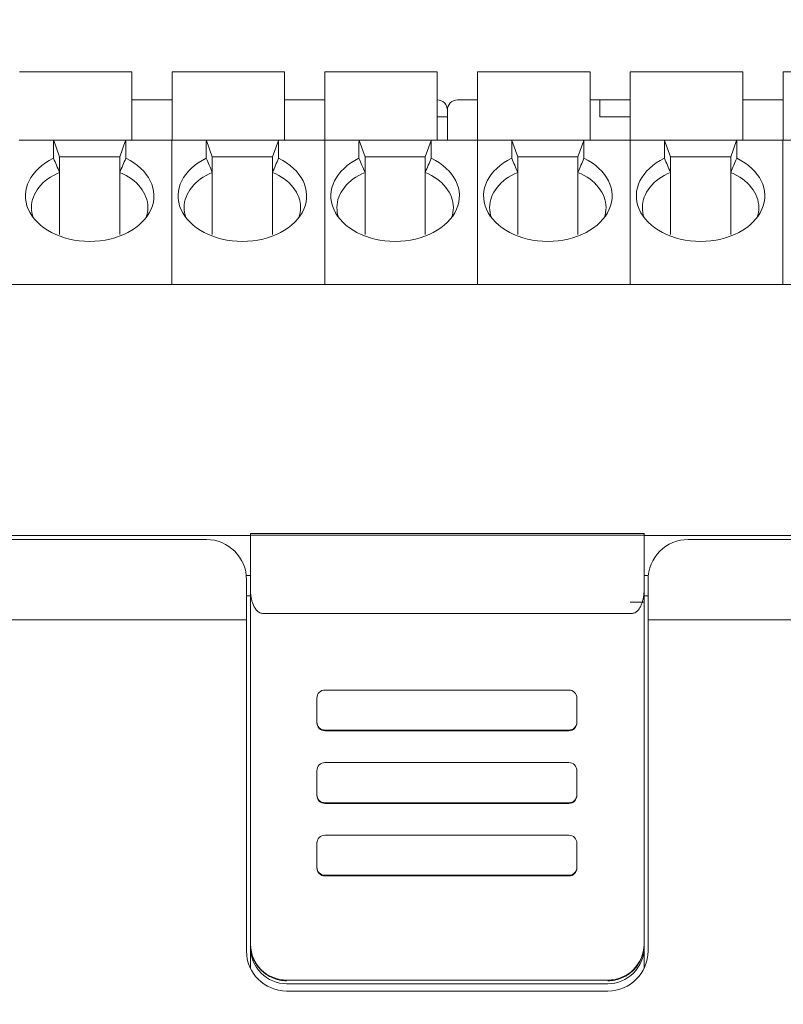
# Model space of a CAD drawing. Header units: millimetres. Extents: x -1114 to 1396, y -630 to 631.
# Tile 412 of 656: x 9 to 28, y 543 to 568. Entities that reach past the tile are written whole.
import ezdxf

# ---------------------------------------------------------------- set-up
doc = ezdxf.new("R2010")
doc.units = ezdxf.units.MM
doc.header["$MEASUREMENT"] = 0

msp = doc.modelspace()

# ---------------------------------------------------------------- linework, layer by layer
at = {"lineweight": 18}
for points, knots in [([(1038.9843, -629.7647), (1038.9843, -629.7647), (-1111.4882, -629.7647), (-1111.4882, -629.7647), (-1111.4882, -629.7647), (-1111.4882, -629.7647), (-1111.4882, 630.7883), (-1111.4882, 630.7883), (-1111.4882, 630.7883), (-1111.4882, 630.7883), (1038.9843, 630.7883), (1038.9843, 630.7883)], [0, 0, 0, 0, 0.3333333, 0.3333333, 0.3333333, 0.3333333, 0.6666667, 0.6666667, 0.6666667, 0.6666667, 1, 1, 1, 1]), ([(19.3614, 565.6826), (19.3614, 565.7489), (19.3351, 565.8125), (19.2882, 565.8594), (19.2882, 565.8594), (19.2413, 565.9063), (19.1777, 565.9326), (19.1114, 565.9326)], [0, 0, 0, 0, 0.5, 0.5, 0.5, 0.5, 1, 1, 1, 1]), ([(19.6114, 565.9326), (19.5451, 565.9326), (19.4815, 565.9063), (19.4346, 565.8594), (19.4346, 565.8594), (19.3878, 565.8125), (19.3614, 565.7489), (19.3614, 565.6826)], [0, 0, 0, 0, 0.5, 0.5, 0.5, 0.5, 1, 1, 1, 1]), ([(9.5538, 564.4793), (8.9731, 564.2), (8.7179, 563.6855), (8.9246, 563.2109), (8.9246, 563.2109), (9.1313, 562.7363), (9.7515, 562.4125), (10.4538, 562.4125)], [0, 0, 0, 0, 0.5, 0.5, 0.5, 0.5, 1, 1, 1, 1]), ([(10.4538, 562.4125), (11.156, 562.4125), (11.7762, 562.7363), (11.9829, 563.2109), (11.9829, 563.2109), (12.1896, 563.6855), (11.9344, 564.2), (11.3538, 564.4793)], [0, 0, 0, 0, 0.5, 0.5, 0.5, 0.5, 1, 1, 1, 1]), ([(13.357, 564.4793), (12.7764, 564.2), (12.5212, 563.6855), (12.7279, 563.2109), (12.7279, 563.2109), (12.9345, 562.7363), (13.5547, 562.4125), (14.257, 562.4125)], [0, 0, 0, 0, 0.5, 0.5, 0.5, 0.5, 1, 1, 1, 1]), ([(14.257, 562.4125), (14.9593, 562.4125), (15.5795, 562.7363), (15.7862, 563.2109), (15.7862, 563.2109), (15.9928, 563.6855), (15.7377, 564.2), (15.157, 564.4793)], [0, 0, 0, 0, 0.5, 0.5, 0.5, 0.5, 1, 1, 1, 1]), ([(17.1603, 564.4793), (16.5796, 564.2), (16.3244, 563.6855), (16.5311, 563.2109), (16.5311, 563.2109), (16.7378, 562.7363), (17.358, 562.4125), (18.0603, 562.4125)], [0, 0, 0, 0, 0.5, 0.5, 0.5, 0.5, 1, 1, 1, 1]), ([(18.0603, 562.4125), (18.7626, 562.4125), (19.3827, 562.7363), (19.5894, 563.2109), (19.5894, 563.2109), (19.7961, 563.6855), (19.5409, 564.2), (18.9603, 564.4793)], [0, 0, 0, 0, 0.5, 0.5, 0.5, 0.5, 1, 1, 1, 1]), ([(20.9635, 564.4793), (20.3829, 564.2), (20.1277, 563.6855), (20.3344, 563.2109), (20.3344, 563.2109), (20.541, 562.7363), (21.1612, 562.4125), (21.8635, 562.4125)], [0, 0, 0, 0, 0.5, 0.5, 0.5, 0.5, 1, 1, 1, 1]), ([(21.8635, 562.4125), (22.5658, 562.4125), (23.186, 562.7363), (23.3927, 563.2109), (23.3927, 563.2109), (23.5993, 563.6855), (23.3442, 564.2), (22.7635, 564.4793)], [0, 0, 0, 0, 0.5, 0.5, 0.5, 0.5, 1, 1, 1, 1]), ([(24.7668, 564.4793), (24.1861, 564.2), (23.931, 563.6855), (24.1376, 563.2109), (24.1376, 563.2109), (24.3443, 562.7363), (24.9645, 562.4125), (25.6668, 562.4125)], [0, 0, 0, 0, 0.5, 0.5, 0.5, 0.5, 1, 1, 1, 1]), ([(25.6668, 562.4125), (26.3691, 562.4125), (26.9893, 562.7363), (27.1959, 563.2109), (27.1959, 563.2109), (27.4026, 563.6855), (27.1474, 564.2), (26.5668, 564.4793)], [0, 0, 0, 0, 0.5, 0.5, 0.5, 0.5, 1, 1, 1, 1]), ([(25.359, 554.9907), (25.0938, 554.9907), (24.8394, 554.8854), (24.6519, 554.6978), (24.6519, 554.6978), (24.4643, 554.5103), (24.359, 554.2559), (24.359, 553.9907)], [0, 0, 0, 0, 0.5, 0.5, 0.5, 0.5, 1, 1, 1, 1]), ([(14.459, 553.7354), (14.4596, 553.7053), (14.4602, 553.6751), (14.4624, 553.645), (14.4624, 553.645), (14.4645, 553.6162), (14.468, 553.5875), (14.4727, 553.5589), (14.4727, 553.5589), (14.4772, 553.5314), (14.4829, 553.504), (14.4898, 553.4769), (14.4898, 553.4769), (14.4965, 553.4508), (14.5045, 553.4249), (14.5138, 553.3992), (14.5138, 553.3992), (14.5337, 553.3442), (14.5598, 553.2903), (14.5979, 553.2432), (14.5979, 553.2432), (14.608, 553.2307), (14.619, 553.2187), (14.631, 553.2077), (14.631, 553.2077), (14.6419, 553.1978), (14.6536, 553.1887), (14.6663, 553.1805), (14.6663, 553.1805), (14.6803, 553.1715), (14.6957, 553.1637), (14.712, 553.1591), (14.712, 553.1591), (14.7271, 553.1549), (14.743, 553.1535), (14.759, 553.152)], [0, 0, 0, 0, 0.1111111, 0.1111111, 0.1111111, 0.1111111, 0.2222222, 0.2222222, 0.2222222, 0.2222222, 0.3333333, 0.3333333, 0.3333333, 0.3333333, 0.4444444, 0.4444444, 0.4444444, 0.4444444, 0.5555556, 0.5555556, 0.5555556, 0.5555556, 0.6666667, 0.6666667, 0.6666667, 0.6666667, 0.7777778, 0.7777778, 0.7777778, 0.7777778, 0.8888889, 0.8888889, 0.8888889, 0.8888889, 1, 1, 1, 1]), ([(23.959, 553.1519), (23.9758, 553.1519), (23.9921, 553.1546), (24.0078, 553.1597), (24.0078, 553.1597), (24.0236, 553.1647), (24.038, 553.1718), (24.0514, 553.1803), (24.0514, 553.1803), (24.0582, 553.1845), (24.0647, 553.1892), (24.0708, 553.194), (24.0708, 553.194), (24.077, 553.1988), (24.0829, 553.2039), (24.0885, 553.2091), (24.0885, 553.2091), (24.0998, 553.2196), (24.1101, 553.2308), (24.1196, 553.2426), (24.1196, 553.2426), (24.1292, 553.2544), (24.138, 553.2667), (24.146, 553.2792), (24.146, 553.2792), (24.1541, 553.2917), (24.1615, 553.3045), (24.1683, 553.3175), (24.1683, 553.3175), (24.182, 553.3435), (24.1936, 553.3703), (24.2036, 553.3977), (24.2036, 553.3977), (24.2137, 553.4252), (24.222, 553.4529), (24.2289, 553.4807), (24.2289, 553.4807), (24.2358, 553.5086), (24.2414, 553.5366), (24.2459, 553.5648), (24.2459, 553.5648), (24.2547, 553.6211), (24.259, 553.678), (24.259, 553.7354)], [0, 0, 0, 0, 0.0909091, 0.0909091, 0.0909091, 0.0909091, 0.1818182, 0.1818182, 0.1818182, 0.1818182, 0.2727273, 0.2727273, 0.2727273, 0.2727273, 0.3636364, 0.3636364, 0.3636364, 0.3636364, 0.4545455, 0.4545455, 0.4545455, 0.4545455, 0.5454545, 0.5454545, 0.5454545, 0.5454545, 0.6363636, 0.6363636, 0.6363636, 0.6363636, 0.7272727, 0.7272727, 0.7272727, 0.7272727, 0.8181818, 0.8181818, 0.8181818, 0.8181818, 0.9090909, 0.9090909, 0.9090909, 0.9090909, 1, 1, 1, 1]), ([(16.3128, 551.244), (16.2598, 551.244), (16.2089, 551.223), (16.1714, 551.1855), (16.1714, 551.1855), (16.1339, 551.148), (16.1128, 551.0972), (16.1128, 551.0443)], [0, 0, 0, 0, 0.5, 0.5, 0.5, 0.5, 1, 1, 1, 1]), ([(22.5876, 551.0443), (22.5876, 551.0972), (22.5665, 551.148), (22.529, 551.1855), (22.529, 551.1855), (22.4915, 551.223), (22.4406, 551.244), (22.3876, 551.244)], [0, 0, 0, 0, 0.5, 0.5, 0.5, 0.5, 1, 1, 1, 1]), ([(16.1128, 550.4451), (16.1128, 550.3921), (16.1339, 550.3413), (16.1714, 550.3039), (16.1714, 550.3039), (16.2089, 550.2664), (16.2598, 550.2454), (16.3128, 550.2454)], [0, 0, 0, 0, 0.5, 0.5, 0.5, 0.5, 1, 1, 1, 1]), ([(16.1128, 550.4284), (16.1128, 550.3755), (16.1339, 550.3246), (16.1714, 550.2872), (16.1714, 550.2872), (16.2089, 550.2497), (16.2598, 550.2287), (16.3128, 550.2287)], [0, 0, 0, 0, 0.5, 0.5, 0.5, 0.5, 1, 1, 1, 1]), ([(22.3876, 550.2454), (22.4406, 550.2454), (22.4915, 550.2664), (22.529, 550.3039), (22.529, 550.3039), (22.5665, 550.3413), (22.5876, 550.3921), (22.5876, 550.4451)], [0, 0, 0, 0, 0.5, 0.5, 0.5, 0.5, 1, 1, 1, 1]), ([(16.3128, 549.4371), (16.2598, 549.4371), (16.2089, 549.416), (16.1714, 549.3786), (16.1714, 549.3786), (16.1339, 549.3411), (16.1128, 549.2903), (16.1128, 549.2373)], [0, 0, 0, 0, 0.5, 0.5, 0.5, 0.5, 1, 1, 1, 1]), ([(22.5876, 549.2373), (22.5876, 549.2903), (22.5665, 549.3411), (22.529, 549.3786), (22.529, 549.3786), (22.4915, 549.416), (22.4406, 549.4371), (22.3876, 549.4371)], [0, 0, 0, 0, 0.5, 0.5, 0.5, 0.5, 1, 1, 1, 1]), ([(16.1128, 548.6381), (16.1128, 548.5852), (16.1339, 548.5344), (16.1714, 548.4969), (16.1714, 548.4969), (16.2089, 548.4595), (16.2598, 548.4384), (16.3128, 548.4384)], [0, 0, 0, 0, 0.5, 0.5, 0.5, 0.5, 1, 1, 1, 1]), ([(16.1128, 548.6215), (16.1128, 548.5685), (16.1339, 548.5177), (16.1714, 548.4802), (16.1714, 548.4802), (16.2089, 548.4428), (16.2598, 548.4217), (16.3128, 548.4217)], [0, 0, 0, 0, 0.5, 0.5, 0.5, 0.5, 1, 1, 1, 1]), ([(22.3876, 548.4384), (22.4406, 548.4384), (22.4915, 548.4595), (22.529, 548.4969), (22.529, 548.4969), (22.5665, 548.5344), (22.5876, 548.5852), (22.5876, 548.6381)], [0, 0, 0, 0, 0.5, 0.5, 0.5, 0.5, 1, 1, 1, 1]), ([(16.3128, 547.6301), (16.2598, 547.6301), (16.2089, 547.6091), (16.1714, 547.5716), (16.1714, 547.5716), (16.1339, 547.5341), (16.1128, 547.4833), (16.1128, 547.4304)], [0, 0, 0, 0, 0.5, 0.5, 0.5, 0.5, 1, 1, 1, 1]), ([(22.5876, 547.4304), (22.5876, 547.4833), (22.5665, 547.5341), (22.529, 547.5716), (22.529, 547.5716), (22.4915, 547.6091), (22.4406, 547.6301), (22.3876, 547.6301)], [0, 0, 0, 0, 0.5, 0.5, 0.5, 0.5, 1, 1, 1, 1]), ([(16.1128, 546.8312), (16.1128, 546.7782), (16.1339, 546.7274), (16.1714, 546.69), (16.1714, 546.69), (16.2089, 546.6525), (16.2598, 546.6315), (16.3128, 546.6315)], [0, 0, 0, 0, 0.5, 0.5, 0.5, 0.5, 1, 1, 1, 1]), ([(22.3876, 546.6315), (22.4406, 546.6315), (22.4915, 546.6525), (22.529, 546.69), (22.529, 546.69), (22.5665, 546.7274), (22.5876, 546.7782), (22.5876, 546.8312)], [0, 0, 0, 0, 0.5, 0.5, 0.5, 0.5, 1, 1, 1, 1]), ([(16.1128, 546.8145), (16.1128, 546.7616), (16.1339, 546.7108), (16.1714, 546.6733), (16.1714, 546.6733), (16.2089, 546.6358), (16.2598, 546.6148), (16.3128, 546.6148)], [0, 0, 0, 0, 0.5, 0.5, 0.5, 0.5, 1, 1, 1, 1]), ([(15.359, 544.0069), (15.2995, 544.0069), (15.2411, 544.0127), (15.1836, 544.0241), (15.1836, 544.0241), (15.1549, 544.0298), (15.1264, 544.0369), (15.0981, 544.0454), (15.0981, 544.0454), (15.0699, 544.054), (15.0418, 544.064), (15.0146, 544.0753), (15.0146, 544.0753), (14.9601, 544.0978), (14.9084, 544.1254), (14.8595, 544.158), (14.8595, 544.158), (14.8473, 544.1661), (14.8352, 544.1746), (14.8234, 544.1833), (14.8234, 544.1833), (14.8115, 544.1921), (14.7998, 544.2012), (14.7883, 544.2106), (14.7883, 544.2106), (14.7654, 544.2294), (14.7436, 544.2492), (14.7228, 544.2699), (14.7228, 544.2699), (14.6813, 544.3113), (14.644, 544.3565), (14.6111, 544.4056), (14.6111, 544.4056), (14.6029, 544.4178), (14.5949, 544.4304), (14.5873, 544.4431), (14.5873, 544.4431), (14.5797, 544.4558), (14.5724, 544.4686), (14.5655, 544.4815), (14.5655, 544.4815), (14.5516, 544.5075), (14.539, 544.5339), (14.5278, 544.561), (14.5278, 544.561), (14.5166, 544.588), (14.5066, 544.6155), (14.4981, 544.6436), (14.4981, 544.6436), (14.4938, 544.6577), (14.4898, 544.6719), (14.4862, 544.6862), (14.4862, 544.6862), (14.4826, 544.7005), (14.4793, 544.715), (14.4764, 544.7295), (14.4764, 544.7295), (14.4648, 544.7876), (14.459, 544.8463), (14.459, 544.9056)], [0, 0, 0, 0, 0.0666667, 0.0666667, 0.0666667, 0.0666667, 0.1333333, 0.1333333, 0.1333333, 0.1333333, 0.2, 0.2, 0.2, 0.2, 0.2666667, 0.2666667, 0.2666667, 0.2666667, 0.3333333, 0.3333333, 0.3333333, 0.3333333, 0.4, 0.4, 0.4, 0.4, 0.4666667, 0.4666667, 0.4666667, 0.4666667, 0.5333333, 0.5333333, 0.5333333, 0.5333333, 0.6, 0.6, 0.6, 0.6, 0.6666667, 0.6666667, 0.6666667, 0.6666667, 0.7333333, 0.7333333, 0.7333333, 0.7333333, 0.8, 0.8, 0.8, 0.8, 0.8666667, 0.8666667, 0.8666667, 0.8666667, 0.9333333, 0.9333333, 0.9333333, 0.9333333, 1, 1, 1, 1]), ([(24.259, 544.9056), (24.259, 544.8463), (24.2531, 544.7879), (24.2417, 544.7305), (24.2417, 544.7305), (24.236, 544.7018), (24.2289, 544.6734), (24.2203, 544.6452), (24.2203, 544.6452), (24.2118, 544.6169), (24.2017, 544.5889), (24.1905, 544.5617), (24.1905, 544.5617), (24.1679, 544.5073), (24.1403, 544.4557), (24.1077, 544.4069), (24.1077, 544.4069), (24.0995, 544.3947), (24.091, 544.3826), (24.0823, 544.3708), (24.0823, 544.3708), (24.0735, 544.3589), (24.0643, 544.3472), (24.0549, 544.3358), (24.0549, 544.3358), (24.0361, 544.3129), (24.0163, 544.2911), (23.9956, 544.2703), (23.9956, 544.2703), (23.9541, 544.2289), (23.9089, 544.1917), (23.8597, 544.1588), (23.8597, 544.1588), (23.8474, 544.1506), (23.8349, 544.1426), (23.8222, 544.135), (23.8222, 544.135), (23.8095, 544.1274), (23.7966, 544.1201), (23.7836, 544.1132), (23.7836, 544.1132), (23.7577, 544.0993), (23.7312, 544.0868), (23.7041, 544.0756), (23.7041, 544.0756), (23.6771, 544.0644), (23.6495, 544.0545), (23.6213, 544.0459), (23.6213, 544.0459), (23.6073, 544.0416), (23.5931, 544.0377), (23.5787, 544.0341), (23.5787, 544.0341), (23.5644, 544.0305), (23.5498, 544.0272), (23.5353, 544.0243), (23.5353, 544.0243), (23.4772, 544.0127), (23.4184, 544.0069), (23.359, 544.0069)], [0, 0, 0, 0, 0.0666667, 0.0666667, 0.0666667, 0.0666667, 0.1333333, 0.1333333, 0.1333333, 0.1333333, 0.2, 0.2, 0.2, 0.2, 0.2666667, 0.2666667, 0.2666667, 0.2666667, 0.3333333, 0.3333333, 0.3333333, 0.3333333, 0.4, 0.4, 0.4, 0.4, 0.4666667, 0.4666667, 0.4666667, 0.4666667, 0.5333333, 0.5333333, 0.5333333, 0.5333333, 0.6, 0.6, 0.6, 0.6, 0.6666667, 0.6666667, 0.6666667, 0.6666667, 0.7333333, 0.7333333, 0.7333333, 0.7333333, 0.8, 0.8, 0.8, 0.8, 0.8666667, 0.8666667, 0.8666667, 0.8666667, 0.9333333, 0.9333333, 0.9333333, 0.9333333, 1, 1, 1, 1]), ([(14.459, 544.8312), (14.459, 544.5929), (14.5538, 544.3643), (14.7226, 544.1957), (14.7226, 544.1957), (14.8914, 544.0272), (15.1203, 543.9325), (15.359, 543.9325)], [0, 0, 0, 0, 0.5, 0.5, 0.5, 0.5, 1, 1, 1, 1]), ([(23.359, 543.9325), (23.5977, 543.9325), (23.8266, 544.0272), (23.9954, 544.1957), (23.9954, 544.1957), (24.1642, 544.3643), (24.259, 544.5929), (24.259, 544.8312)], [0, 0, 0, 0, 0.5, 0.5, 0.5, 0.5, 1, 1, 1, 1])]:
    msp.add_open_spline(points, degree=3, knots=knots, dxfattribs=at)
for points in [[(11.5038, 566.6326), (11.5038, 566.6326), (8.7038, 566.6326), (8.7038, 566.6326)], [(11.5038, 564.9326), (11.5038, 564.9326), (11.5038, 566.6326), (11.5038, 566.6326)], [(15.307, 566.6326), (15.307, 566.6326), (12.507, 566.6326), (12.507, 566.6326)], [(12.507, 566.6326), (12.507, 566.6326), (12.507, 564.9326), (12.507, 564.9326)], [(15.307, 564.9326), (15.307, 564.9326), (15.307, 566.6326), (15.307, 566.6326)], [(19.1103, 566.6326), (19.1103, 566.6326), (16.3103, 566.6326), (16.3103, 566.6326)], [(16.3103, 566.6326), (16.3103, 566.6326), (16.3103, 564.9326), (16.3103, 564.9326)], [(19.1103, 564.9326), (19.1103, 564.9326), (19.1103, 566.6326), (19.1103, 566.6326)], [(22.9135, 566.6326), (22.9135, 566.6326), (20.1135, 566.6326), (20.1135, 566.6326)], [(20.1135, 566.6326), (20.1135, 566.6326), (20.1135, 564.9326), (20.1135, 564.9326)], [(22.9135, 564.9326), (22.9135, 564.9326), (22.9135, 566.6326), (22.9135, 566.6326)], [(26.7168, 566.6326), (26.7168, 566.6326), (23.9168, 566.6326), (23.9168, 566.6326)], [(23.9168, 566.6326), (23.9168, 566.6326), (23.9168, 564.9326), (23.9168, 564.9326)], [(26.7168, 564.9326), (26.7168, 564.9326), (26.7168, 566.6326), (26.7168, 566.6326)], [(30.52, 566.6326), (30.52, 566.6326), (27.72, 566.6326), (27.72, 566.6326)], [(27.72, 566.6326), (27.72, 566.6326), (27.72, 564.9326), (27.72, 564.9326)], [(12.507, 565.9326), (12.507, 565.9326), (11.5037, 565.9326), (11.5037, 565.9326)], [(11.5037, 565.9326), (11.5037, 565.9326), (12.507, 565.9326), (12.507, 565.9326)], [(16.3103, 565.9326), (16.3103, 565.9326), (15.3071, 565.9326), (15.3071, 565.9326)], [(15.3071, 565.9326), (15.3071, 565.9326), (16.3103, 565.9326), (16.3103, 565.9326)], [(19.1114, 565.9326), (19.1114, 565.9326), (19.1103, 565.9326), (19.1103, 565.9326)], [(20.1135, 565.9326), (20.1135, 565.9326), (19.6114, 565.9326), (19.6114, 565.9326)], [(19.6114, 565.9326), (19.6114, 565.9326), (20.1135, 565.9326), (20.1135, 565.9326)], [(23.1614, 565.9326), (23.1614, 565.9326), (22.9135, 565.9326), (22.9135, 565.9326)], [(22.9135, 565.9326), (22.9135, 565.9326), (23.1614, 565.9326), (23.1614, 565.9326)], [(23.1614, 565.9326), (23.1614, 565.9326), (23.1614, 565.6826), (23.1614, 565.6826)], [(23.1614, 565.9326), (23.1614, 565.9326), (23.6614, 565.9326), (23.6614, 565.9326)], [(23.1614, 565.9326), (23.1614, 565.9326), (23.1614, 565.6826), (23.1614, 565.6826)], [(23.9168, 565.9326), (23.9168, 565.9326), (23.6614, 565.9326), (23.6614, 565.9326)], [(27.72, 565.9326), (27.72, 565.9326), (26.7167, 565.9326), (26.7167, 565.9326)], [(26.7167, 565.9326), (26.7167, 565.9326), (27.72, 565.9326), (27.72, 565.9326)], [(19.1114, 565.5126), (19.1114, 565.5126), (19.1103, 565.5126), (19.1103, 565.5126)], [(19.1114, 565.5126), (19.1114, 565.5126), (19.3614, 565.5126), (19.3614, 565.5126)], [(19.3614, 564.9325), (19.3614, 564.9325), (19.3614, 565.6826), (19.3614, 565.6826)], [(19.3614, 565.5126), (19.3614, 565.5126), (19.3614, 564.9326), (19.3614, 564.9326)], [(19.3614, 564.9326), (19.3614, 564.9326), (19.3614, 565.5126), (19.3614, 565.5126)], [(23.1614, 565.6826), (23.1614, 565.6826), (23.1614, 565.5126), (23.1614, 565.5126)], [(23.9168, 565.5126), (23.9168, 565.5126), (23.1614, 565.5126), (23.1614, 565.5126)], [(8.7005, 564.9326), (8.7005, 564.9326), (9.5538, 564.9326), (9.5538, 564.9326)], [(9.5538, 564.9326), (9.5538, 564.9326), (8.7005, 564.9326), (8.7005, 564.9326)], [(9.5538, 564.9326), (9.5538, 564.9326), (11.3538, 564.9326), (11.3538, 564.9326)], [(9.5538, 564.9326), (9.5538, 564.9326), (9.5553, 564.9282), (9.5585, 564.9197)], [(9.5585, 564.9197), (9.5553, 564.9111), (9.5538, 564.8986), (9.5538, 564.8828)], [(9.5538, 564.8828), (9.5538, 564.8828), (9.5538, 564.4793), (9.5538, 564.4793)], [(9.7038, 564.5205), (9.7038, 564.5205), (9.5585, 564.9197), (9.5585, 564.9197)], [(11.2038, 564.5205), (11.2038, 564.5205), (11.349, 564.9197), (11.349, 564.9197)], [(11.349, 564.9197), (11.3521, 564.9282), (11.3537, 564.9326), (11.3538, 564.9326)], [(11.349, 564.9197), (11.3522, 564.9111), (11.3538, 564.8986), (11.3538, 564.8828)], [(11.3538, 564.9326), (11.3538, 564.9326), (12.5038, 564.9326), (12.5038, 564.9326)], [(11.3538, 564.9326), (11.3538, 564.9326), (12.5038, 564.9326), (12.5038, 564.9326)], [(11.3538, 564.8828), (11.3538, 564.8828), (11.3538, 564.4793), (11.3538, 564.4793)], [(12.5038, 564.9326), (12.5038, 564.9326), (13.357, 564.9326), (13.357, 564.9326)], [(12.5038, 564.8828), (12.5038, 564.8828), (12.5038, 564.9326), (12.5038, 564.9326)], [(13.357, 564.9326), (13.357, 564.9326), (12.5038, 564.9326), (12.5038, 564.9326)], [(12.5038, 564.8828), (12.5038, 564.8828), (12.5038, 564.9326), (12.5038, 564.9326)], [(12.5038, 561.3405), (12.5038, 561.3405), (12.5038, 564.8828), (12.5038, 564.8828)], [(12.5038, 561.3405), (12.5038, 561.3405), (12.5038, 564.8828), (12.5038, 564.8828)], [(13.357, 564.9326), (13.357, 564.9326), (15.157, 564.9326), (15.157, 564.9326)], [(13.357, 564.9326), (13.357, 564.9326), (13.3586, 564.9282), (13.3617, 564.9197)], [(13.3617, 564.9197), (13.3586, 564.9111), (13.357, 564.8986), (13.357, 564.8828)], [(13.357, 564.8828), (13.357, 564.8828), (13.357, 564.4793), (13.357, 564.4793)], [(13.507, 564.5205), (13.507, 564.5205), (13.3617, 564.9197), (13.3617, 564.9197)], [(15.007, 564.5205), (15.007, 564.5205), (15.1523, 564.9197), (15.1523, 564.9197)], [(15.1523, 564.9197), (15.1554, 564.9282), (15.157, 564.9326), (15.157, 564.9326)], [(15.1523, 564.9197), (15.1554, 564.9111), (15.157, 564.8986), (15.157, 564.8828)], [(15.157, 564.9326), (15.157, 564.9326), (16.307, 564.9326), (16.307, 564.9326)], [(15.157, 564.9326), (15.157, 564.9326), (16.307, 564.9326), (16.307, 564.9326)], [(15.157, 564.8828), (15.157, 564.8828), (15.157, 564.4793), (15.157, 564.4793)], [(16.307, 564.9326), (16.307, 564.9326), (17.1603, 564.9326), (17.1603, 564.9326)], [(16.307, 564.8828), (16.307, 564.8828), (16.307, 564.9326), (16.307, 564.9326)], [(16.307, 564.8828), (16.307, 564.8828), (16.307, 564.9326), (16.307, 564.9326)], [(17.1603, 564.9326), (17.1603, 564.9326), (16.307, 564.9326), (16.307, 564.9326)], [(16.307, 561.3405), (16.307, 561.3405), (16.307, 564.8828), (16.307, 564.8828)], [(16.307, 561.3405), (16.307, 561.3405), (16.307, 564.8828), (16.307, 564.8828)], [(17.1603, 564.9326), (17.1603, 564.9326), (18.9603, 564.9326), (18.9603, 564.9326)], [(17.1603, 564.9326), (17.1603, 564.9326), (17.1619, 564.9282), (17.165, 564.9197)], [(17.165, 564.9197), (17.1619, 564.9111), (17.1603, 564.8986), (17.1603, 564.8828)], [(17.1603, 564.8828), (17.1603, 564.8828), (17.1603, 564.4793), (17.1603, 564.4793)], [(17.3103, 564.5205), (17.3103, 564.5205), (17.165, 564.9197), (17.165, 564.9197)], [(18.8103, 564.5205), (18.8103, 564.5205), (18.9556, 564.9197), (18.9556, 564.9197)], [(18.9556, 564.9197), (18.9587, 564.9282), (18.9602, 564.9326), (18.9603, 564.9326)], [(18.9556, 564.9197), (18.9587, 564.9111), (18.9603, 564.8986), (18.9603, 564.8828)], [(18.9603, 564.9326), (18.9603, 564.9326), (20.1103, 564.9326), (20.1103, 564.9326)], [(18.9603, 564.9326), (18.9603, 564.9326), (20.1103, 564.9326), (20.1103, 564.9326)], [(18.9603, 564.8828), (18.9603, 564.8828), (18.9603, 564.4793), (18.9603, 564.4793)], [(20.1103, 564.9326), (20.1103, 564.9326), (20.9635, 564.9326), (20.9635, 564.9326)], [(20.1103, 564.8828), (20.1103, 564.8828), (20.1103, 564.9326), (20.1103, 564.9326)], [(20.9635, 564.9326), (20.9635, 564.9326), (20.1103, 564.9326), (20.1103, 564.9326)], [(20.1103, 564.8828), (20.1103, 564.8828), (20.1103, 564.9326), (20.1103, 564.9326)], [(20.1103, 561.3405), (20.1103, 561.3405), (20.1103, 564.8828), (20.1103, 564.8828)], [(20.1103, 561.3405), (20.1103, 561.3405), (20.1103, 564.8828), (20.1103, 564.8828)], [(20.9635, 564.9326), (20.9635, 564.9326), (22.7635, 564.9326), (22.7635, 564.9326)], [(20.9635, 564.9326), (20.9635, 564.9326), (20.9651, 564.9282), (20.9682, 564.9197)], [(20.9682, 564.9197), (20.9651, 564.9111), (20.9635, 564.8986), (20.9635, 564.8828)], [(20.9635, 564.8828), (20.9635, 564.8828), (20.9635, 564.4793), (20.9635, 564.4793)], [(21.1135, 564.5205), (21.1135, 564.5205), (20.9682, 564.9197), (20.9682, 564.9197)], [(22.6135, 564.5205), (22.6135, 564.5205), (22.7588, 564.9197), (22.7588, 564.9197)], [(22.7588, 564.9197), (22.7619, 564.9282), (22.7635, 564.9326), (22.7635, 564.9326)], [(22.7588, 564.9197), (22.7619, 564.9111), (22.7635, 564.8986), (22.7635, 564.8828)], [(22.7635, 564.9326), (22.7635, 564.9326), (23.9135, 564.9326), (23.9135, 564.9326)], [(22.7635, 564.9326), (22.7635, 564.9326), (23.9135, 564.9326), (23.9135, 564.9326)], [(22.7635, 564.8828), (22.7635, 564.8828), (22.7635, 564.4793), (22.7635, 564.4793)], [(23.9135, 564.9326), (23.9135, 564.9326), (24.7668, 564.9326), (24.7668, 564.9326)], [(23.9135, 564.8828), (23.9135, 564.8828), (23.9135, 564.9326), (23.9135, 564.9326)], [(24.7668, 564.9326), (24.7668, 564.9326), (23.9135, 564.9326), (23.9135, 564.9326)], [(23.9135, 564.8828), (23.9135, 564.8828), (23.9135, 564.9326), (23.9135, 564.9326)], [(23.9135, 561.3405), (23.9135, 561.3405), (23.9135, 564.8828), (23.9135, 564.8828)], [(23.9135, 561.3405), (23.9135, 561.3405), (23.9135, 564.8828), (23.9135, 564.8828)], [(24.7668, 564.9326), (24.7668, 564.9326), (26.5668, 564.9326), (26.5668, 564.9326)], [(24.7668, 564.9326), (24.7668, 564.9326), (24.7684, 564.9282), (24.7715, 564.9197)], [(24.7715, 564.9197), (24.7684, 564.9111), (24.7668, 564.8986), (24.7668, 564.8828)], [(24.7668, 564.8828), (24.7668, 564.8828), (24.7668, 564.4793), (24.7668, 564.4793)], [(24.9168, 564.5205), (24.9168, 564.5205), (24.7715, 564.9197), (24.7715, 564.9197)], [(26.4168, 564.5205), (26.4168, 564.5205), (26.5621, 564.9197), (26.5621, 564.9197)], [(26.5621, 564.9197), (26.5652, 564.9282), (26.5668, 564.9326), (26.5668, 564.9326)], [(26.5621, 564.9197), (26.5652, 564.9111), (26.5668, 564.8986), (26.5668, 564.8828)], [(26.5668, 564.9326), (26.5668, 564.9326), (27.7168, 564.9326), (27.7168, 564.9326)], [(26.5668, 564.9326), (26.5668, 564.9326), (27.7168, 564.9326), (27.7168, 564.9326)], [(26.5668, 564.8828), (26.5668, 564.8828), (26.5668, 564.4793), (26.5668, 564.4793)], [(27.7168, 564.9326), (27.7168, 564.9326), (28.57, 564.9326), (28.57, 564.9326)], [(27.7168, 564.8828), (27.7168, 564.8828), (27.7168, 564.9326), (27.7168, 564.9326)], [(28.57, 564.9326), (28.57, 564.9326), (27.7168, 564.9326), (27.7168, 564.9326)], [(27.7168, 564.8828), (27.7168, 564.8828), (27.7168, 564.9326), (27.7168, 564.9326)], [(27.7168, 561.3405), (27.7168, 561.3405), (27.7168, 564.8828), (27.7168, 564.8828)], [(27.7168, 561.3405), (27.7168, 561.3405), (27.7168, 564.8828), (27.7168, 564.8828)], [(9.7038, 564.13), (9.6538, 564.2469), (9.6038, 564.3633), (9.5538, 564.4793)], [(9.7038, 564.5205), (9.7038, 564.5205), (10.4538, 564.5205), (10.4538, 564.5205)], [(9.7038, 564.13), (9.7038, 564.13), (9.7038, 564.5205), (9.7038, 564.5205)], [(11.2038, 564.5205), (11.2038, 564.5205), (10.4538, 564.5205), (10.4538, 564.5205)], [(11.2038, 564.13), (11.2038, 564.13), (11.2038, 564.5205), (11.2038, 564.5205)], [(11.3538, 564.4793), (11.3037, 564.3633), (11.2537, 564.2469), (11.2038, 564.13)], [(13.507, 564.13), (13.4571, 564.2469), (13.4071, 564.3633), (13.357, 564.4793)], [(13.507, 564.5205), (13.507, 564.5205), (14.257, 564.5205), (14.257, 564.5205)], [(13.507, 564.13), (13.507, 564.13), (13.507, 564.5205), (13.507, 564.5205)], [(15.007, 564.5205), (15.007, 564.5205), (14.257, 564.5205), (14.257, 564.5205)], [(15.007, 564.13), (15.007, 564.13), (15.007, 564.5205), (15.007, 564.5205)], [(15.157, 564.4793), (15.107, 564.3633), (15.057, 564.2469), (15.007, 564.13)], [(17.3103, 564.13), (17.2603, 564.2469), (17.2103, 564.3633), (17.1603, 564.4793)], [(17.3103, 564.5205), (17.3103, 564.5205), (18.0603, 564.5205), (18.0603, 564.5205)], [(17.3103, 564.13), (17.3103, 564.13), (17.3103, 564.5205), (17.3103, 564.5205)], [(18.0603, 564.5205), (18.0603, 564.5205), (18.8103, 564.5205), (18.8103, 564.5205)], [(18.8103, 564.13), (18.8103, 564.13), (18.8103, 564.5205), (18.8103, 564.5205)], [(18.9603, 564.4793), (18.9102, 564.3633), (18.8602, 564.2469), (18.8103, 564.13)], [(21.1135, 564.13), (21.0636, 564.2469), (21.0136, 564.3633), (20.9635, 564.4793)], [(21.1135, 564.5205), (21.1135, 564.5205), (21.8635, 564.5205), (21.8635, 564.5205)], [(21.1135, 564.13), (21.1135, 564.13), (21.1135, 564.5205), (21.1135, 564.5205)], [(22.6135, 564.5205), (22.6135, 564.5205), (21.8635, 564.5205), (21.8635, 564.5205)], [(22.6135, 564.13), (22.6135, 564.13), (22.6135, 564.5205), (22.6135, 564.5205)], [(22.7635, 564.4793), (22.7135, 564.3633), (22.6635, 564.2469), (22.6135, 564.13)], [(24.9168, 564.13), (24.8668, 564.2469), (24.8168, 564.3633), (24.7668, 564.4793)], [(24.9168, 564.5205), (24.9168, 564.5205), (25.6668, 564.5205), (25.6668, 564.5205)], [(24.9168, 564.13), (24.9168, 564.13), (24.9168, 564.5205), (24.9168, 564.5205)], [(26.4168, 564.5205), (26.4168, 564.5205), (25.6668, 564.5205), (25.6668, 564.5205)], [(26.4168, 564.13), (26.4168, 564.13), (26.4168, 564.5205), (26.4168, 564.5205)], [(26.5668, 564.4793), (26.5167, 564.3633), (26.4667, 564.2469), (26.4168, 564.13)], [(9.7038, 564.13), (9.2693, 563.9443), (9.0038, 563.6114), (9.0038, 563.2525)], [(9.7038, 564.13), (9.7038, 564.13), (9.7038, 562.584), (9.7038, 562.584)], [(11.2038, 562.584), (11.2038, 562.584), (11.2038, 564.13), (11.2038, 564.13)], [(11.9038, 563.2525), (11.9038, 563.6114), (11.6382, 563.9443), (11.2038, 564.13)], [(13.507, 564.13), (13.0725, 563.9443), (12.807, 563.6114), (12.807, 563.2525)], [(13.507, 564.13), (13.507, 564.13), (13.507, 562.584), (13.507, 562.584)], [(15.007, 562.584), (15.007, 562.584), (15.007, 564.13), (15.007, 564.13)], [(15.707, 563.2525), (15.707, 563.6114), (15.4415, 563.9443), (15.007, 564.13)], [(17.3103, 564.13), (16.8758, 563.9443), (16.6103, 563.6114), (16.6103, 563.2525)], [(17.3103, 564.13), (17.3103, 564.13), (17.3103, 562.584), (17.3103, 562.584)], [(18.8103, 562.584), (18.8103, 562.584), (18.8103, 564.13), (18.8103, 564.13)], [(19.5103, 563.2525), (19.5103, 563.6114), (19.2448, 563.9443), (18.8103, 564.13)], [(21.1135, 564.13), (20.679, 563.9443), (20.4135, 563.6114), (20.4135, 563.2525)], [(21.1135, 564.13), (21.1135, 564.13), (21.1135, 562.584), (21.1135, 562.584)], [(22.6135, 562.584), (22.6135, 562.584), (22.6135, 564.13), (22.6135, 564.13)], [(23.3135, 563.2525), (23.3135, 563.6114), (23.048, 563.9443), (22.6135, 564.13)], [(24.9168, 564.13), (24.4823, 563.9443), (24.2168, 563.6114), (24.2168, 563.2525)], [(24.9168, 564.13), (24.9168, 564.13), (24.9168, 562.584), (24.9168, 562.584)], [(26.4168, 562.584), (26.4168, 562.584), (26.4168, 564.13), (26.4168, 564.13)], [(27.1168, 563.2525), (27.1168, 563.6114), (26.8513, 563.9443), (26.4168, 564.13)], [(9.0038, 563.2525), (9.0038, 563.1693), (9.0181, 563.0864), (9.0464, 563.0057)], [(11.8611, 563.0057), (11.8894, 563.0864), (11.9038, 563.1693), (11.9038, 563.2525)], [(12.807, 563.2525), (12.807, 563.1693), (12.8213, 563.0864), (12.8496, 563.0057)], [(15.6644, 563.0057), (15.6927, 563.0864), (15.707, 563.1693), (15.707, 563.2525)], [(16.6103, 563.2525), (16.6103, 563.1693), (16.6246, 563.0864), (16.6529, 563.0057)], [(19.4676, 563.0057), (19.4959, 563.0864), (19.5103, 563.1693), (19.5103, 563.2525)], [(20.4135, 563.2525), (20.4135, 563.1693), (20.4278, 563.0864), (20.4561, 563.0057)], [(23.2709, 563.0057), (23.2992, 563.0864), (23.3135, 563.1693), (23.3135, 563.2525)], [(24.2168, 563.2525), (24.2168, 563.1693), (24.2311, 563.0864), (24.2594, 563.0057)], [(27.0741, 563.0057), (27.1025, 563.0864), (27.1168, 563.1693), (27.1168, 563.2525)], [(-8.7438, 561.3405), (-8.7438, 561.3405), (47.4617, 561.3405), (47.4617, 561.3405)], [(47.4617, 561.3405), (47.4617, 561.3405), (-8.7438, 561.3405), (-8.7438, 561.3405)], [(14.459, 555.0905), (14.459, 555.0905), (-6.8438, 555.0905), (-6.8438, 555.0905)], [(-5.8438, 554.9907), (-5.8438, 554.9907), (13.359, 554.9907), (13.359, 554.9907)], [(14.359, 553.9907), (14.359, 554.543), (13.9113, 554.9907), (13.359, 554.9907)], [(14.459, 555.0977), (14.459, 555.0977), (14.459, 555.1429), (14.459, 555.1429)], [(24.259, 555.1429), (24.259, 555.1429), (14.459, 555.1429), (14.459, 555.1429)], [(14.459, 555.0966), (14.459, 554.6429), (14.459, 554.1892), (14.459, 553.7354)], [(24.259, 555.0965), (20.9923, 555.0965), (17.7256, 555.0965), (14.459, 555.0966)], [(24.259, 555.1429), (24.259, 555.1429), (24.259, 555.0975), (24.259, 555.0975)], [(24.259, 553.7354), (24.259, 554.1891), (24.259, 554.6427), (24.259, 555.0965)], [(45.5617, 555.0905), (45.5617, 555.0905), (24.259, 555.0905), (24.259, 555.0905)], [(25.359, 554.9907), (25.359, 554.9907), (42.5497, 554.9907), (42.5497, 554.9907)], [(14.3539, 554.0905), (14.3539, 554.0905), (14.459, 554.0905), (14.459, 554.0905)], [(14.359, 553.9907), (14.359, 553.9907), (14.359, 552.9907), (14.359, 552.9907)], [(24.259, 554.0905), (24.259, 554.0905), (24.3641, 554.0905), (24.3641, 554.0905)], [(24.359, 552.9907), (24.359, 552.9907), (24.359, 553.9907), (24.359, 553.9907)], [(14.459, 544.9056), (14.459, 544.9056), (14.459, 553.7354), (14.459, 553.7354)], [(14.459, 544.9058), (14.459, 544.9058), (14.459, 553.7287), (14.459, 553.7287)], [(24.259, 553.7354), (24.259, 553.7354), (24.259, 544.9056), (24.259, 544.9056)], [(24.259, 553.7285), (24.259, 553.7285), (24.259, 544.9058), (24.259, 544.9058)], [(14.359, 553.5905), (14.359, 553.5905), (14.4591, 553.5905), (14.4591, 553.5905)], [(24.259, 553.5905), (24.259, 553.5905), (24.359, 553.5905), (24.359, 553.5905)], [(23.9135, 553.4326), (23.9135, 553.4326), (24.259, 553.4326), (24.259, 553.4326)], [(-7.8438, 552.9907), (-7.8438, 552.9907), (14.359, 552.9907), (14.359, 552.9907)], [(14.359, 544.749), (14.359, 544.749), (14.359, 552.9907), (14.359, 552.9907)], [(23.959, 553.1519), (23.959, 553.1519), (14.759, 553.152), (14.759, 553.152)], [(24.359, 552.9907), (24.359, 552.9907), (24.359, 544.749), (24.359, 544.749)], [(24.359, 552.9907), (24.359, 552.9907), (43.1375, 552.9907), (43.1375, 552.9907)], [(22.3876, 551.244), (22.3876, 551.244), (16.3128, 551.244), (16.3128, 551.244)], [(16.1128, 551.0443), (16.1128, 551.0443), (16.1128, 550.4451), (16.1128, 550.4451)], [(22.5876, 550.4451), (22.5876, 550.4451), (22.5876, 551.0443), (22.5876, 551.0443)], [(16.1128, 550.4284), (16.1128, 550.4284), (16.1128, 550.4451), (16.1128, 550.4451)], [(16.1128, 550.4451), (16.1128, 550.4451), (16.1128, 550.4284), (16.1128, 550.4284)], [(22.3876, 550.2287), (22.498, 550.2287), (22.5876, 550.3181), (22.5876, 550.4284)], [(22.5876, 550.4473), (22.5876, 550.4473), (22.5876, 550.4284), (22.5876, 550.4284)], [(22.5876, 550.4451), (22.5876, 550.4451), (22.5876, 550.4284), (22.5876, 550.4284)], [(16.3128, 550.2454), (16.3128, 550.2454), (22.3876, 550.2454), (22.3876, 550.2454)], [(22.3876, 550.2287), (22.3876, 550.2287), (16.3128, 550.2287), (16.3128, 550.2287)], [(22.3876, 549.4371), (22.3876, 549.4371), (16.3128, 549.4371), (16.3128, 549.4371)], [(16.1128, 549.2373), (16.1128, 549.2373), (16.1128, 548.6381), (16.1128, 548.6381)], [(22.5876, 548.6381), (22.5876, 548.6381), (22.5876, 549.2373), (22.5876, 549.2373)], [(16.1128, 548.6215), (16.1128, 548.6215), (16.1128, 548.6381), (16.1128, 548.6381)], [(16.1128, 548.6381), (16.1128, 548.6381), (16.1128, 548.6215), (16.1128, 548.6215)], [(22.3876, 548.4217), (22.498, 548.4218), (22.5876, 548.5112), (22.5876, 548.6215)], [(22.5876, 548.6403), (22.5876, 548.6403), (22.5876, 548.6215), (22.5876, 548.6215)], [(22.5876, 548.6381), (22.5876, 548.6381), (22.5876, 548.6215), (22.5876, 548.6215)], [(16.3128, 548.4384), (16.3128, 548.4384), (22.3876, 548.4384), (22.3876, 548.4384)], [(22.3876, 548.4217), (22.3876, 548.4217), (16.3128, 548.4217), (16.3128, 548.4217)], [(22.3876, 547.6301), (22.3876, 547.6301), (16.3128, 547.6301), (16.3128, 547.6301)], [(16.1128, 547.4304), (16.1128, 547.4304), (16.1128, 546.8312), (16.1128, 546.8312)], [(22.5876, 546.8312), (22.5876, 546.8312), (22.5876, 547.4304), (22.5876, 547.4304)], [(16.1128, 546.8145), (16.1128, 546.8145), (16.1128, 546.8312), (16.1128, 546.8312)], [(16.1128, 546.8312), (16.1128, 546.8312), (16.1128, 546.8145), (16.1128, 546.8145)], [(22.5876, 546.8334), (22.5876, 546.8334), (22.5876, 546.8145), (22.5876, 546.8145)], [(22.5876, 546.8312), (22.5876, 546.8312), (22.5876, 546.8145), (22.5876, 546.8145)], [(16.3128, 546.6315), (16.3128, 546.6315), (22.3876, 546.6315), (22.3876, 546.6315)], [(22.3876, 546.6148), (22.3876, 546.6148), (16.3128, 546.6148), (16.3128, 546.6148)], [(22.3876, 546.6148), (22.498, 546.6148), (22.5876, 546.7042), (22.5876, 546.8145)], [(14.459, 544.8312), (14.459, 544.8312), (14.459, 544.9056), (14.459, 544.9056)], [(14.4591, 544.9061), (14.4674, 544.4158), (14.8679, 544.0226), (15.359, 544.0226)], [(23.359, 544.0226), (23.8501, 544.0226), (24.2505, 544.4158), (24.2588, 544.9061)], [(24.259, 544.9056), (24.259, 544.9056), (24.259, 544.8312), (24.259, 544.8312)], [(24.259, 544.9056), (24.259, 544.9056), (24.259, 544.8312), (24.259, 544.8312)], [(14.359, 544.749), (14.359, 544.1967), (14.8067, 543.749), (15.359, 543.749)], [(14.459, 544.3131), (14.459, 544.3131), (14.459, 544.8312), (14.459, 544.8312)], [(23.359, 543.749), (23.9113, 543.749), (24.359, 544.1967), (24.359, 544.749)], [(24.259, 544.3131), (24.259, 544.3131), (24.259, 544.8312), (24.259, 544.8312)], [(23.359, 544.0226), (23.359, 544.0226), (15.359, 544.0226), (15.359, 544.0226)], [(15.359, 543.9325), (15.359, 543.9325), (23.359, 543.9325), (23.359, 543.9325)], [(23.359, 543.749), (23.359, 543.749), (15.359, 543.749), (15.359, 543.749)]]:
    msp.add_open_spline(points, degree=3, dxfattribs=at)

doc.saveas('drawing.dxf')
